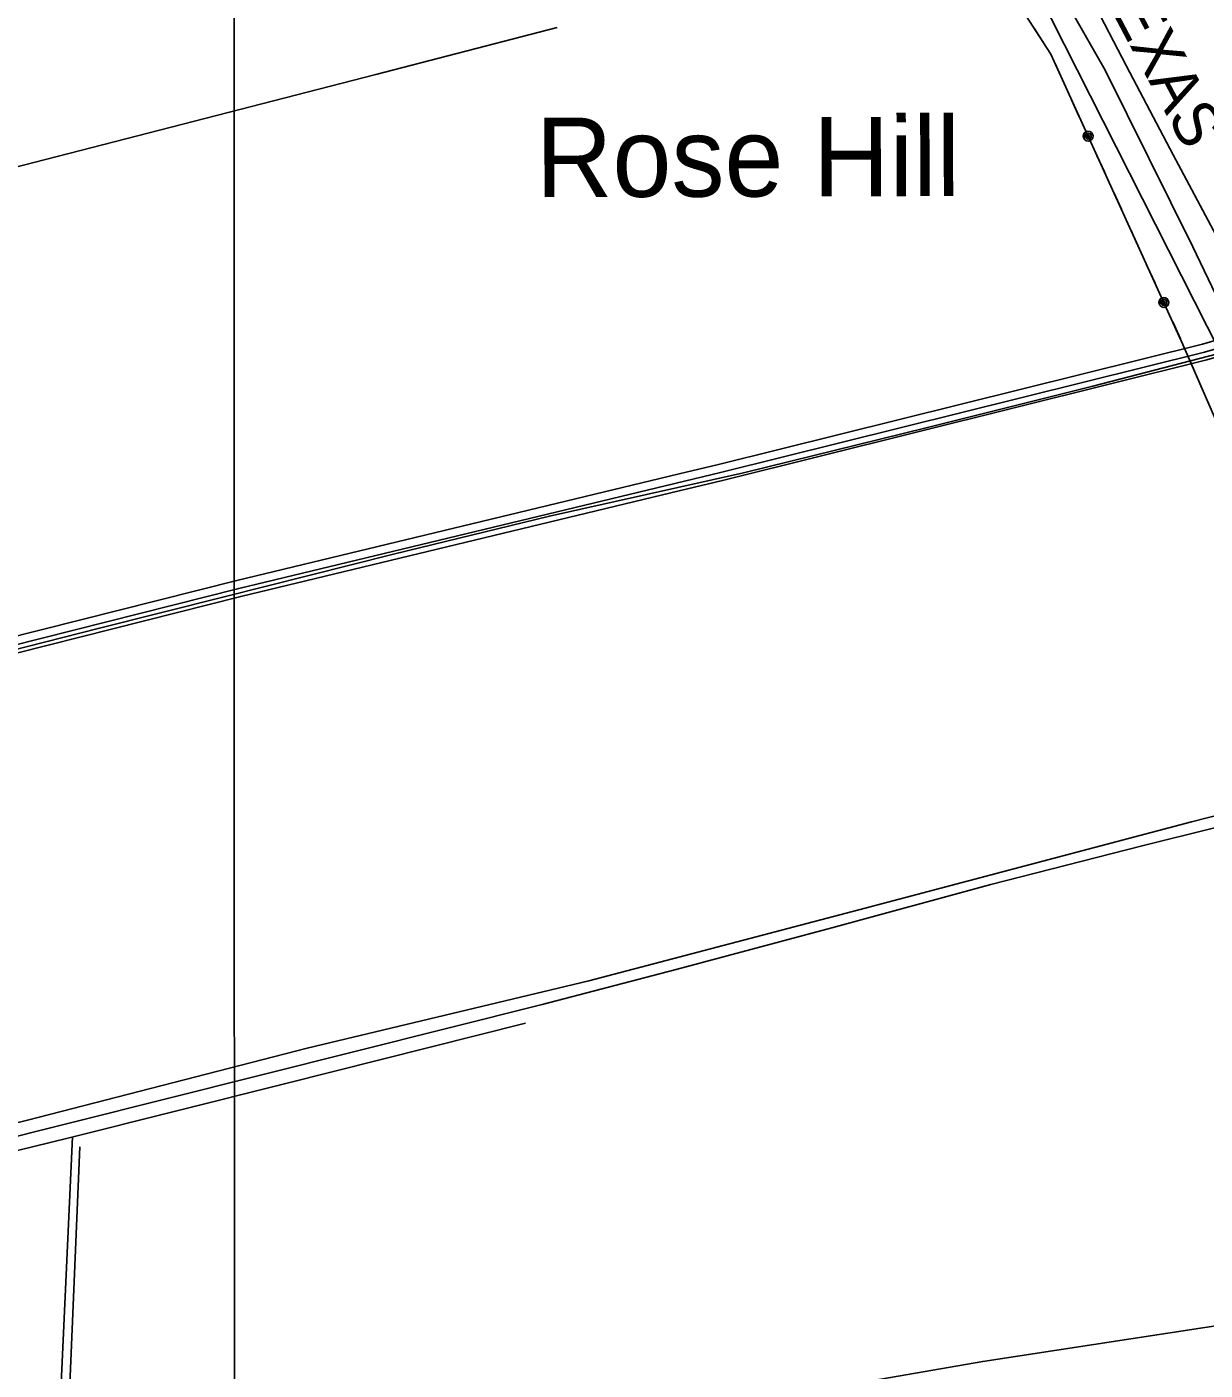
# Model space of a CAD drawing. Extents: x 3279314 to 3317160, y 734079 to 759431.
# Drawn here: x 3285700 to 3287854, y 747608 to 750064 of the extents above; entities that cross this region are included whole.
import ezdxf

# ---------------------------------------------------------------- set-up
doc = ezdxf.new("R2010")
doc.units = 0
for name, color, linetype in [('V-DTCH-CNTR', 7, 'Continuous'), ('V-GRID-MAJR', 7, 'Continuous'), ('V-RAIL-IDEN', 7, 'Continuous'), ('V-RAIL-TRAK', 7, 'Continuous'), ('V-ROAD-CNTR', 7, 'Continuous'), ('V-TOPO-GNAM-IDEN', 7, 'Continuous'), ('V-TOPO-SHOR', 7, 'Continuous'), ('V-UTIL-LINE', 7, 'Continuous')]:
    doc.layers.add(name, color=color, linetype=linetype)

msp = doc.modelspace()

# ---------------------------------------------------------------- linework, layer by layer
at = {"layer": 'V-DTCH-CNTR'}
for points in [[(3287548.6, 750126.7), (3287881.7, 749467.5)], [(3284267.5, 749447.9), (3285298, 749709.1), (3286338, 749976.6), (3286669.5, 750062.4)], [(3284010.5, 748512.5), (3284291.7, 748578.8), (3284554.9, 748643.3), (3284773.9, 748698.4), (3285026.3, 748762), (3285259, 748819.9), (3285507.2, 748881.6), (3285830.5, 748964), (3286060.6, 749022), (3286370.5, 749099.6), (3286655.3, 749169.3), (3287009.9, 749248.2), (3287344, 749330.6), (3287648.4, 749407.1), (3287876.7, 749466)], [(3288144.4, 748690.7), (3287829.2, 748610.7), (3287232.6, 748452.6), (3286727.2, 748319.8), (3286212.8, 748196.5), (3285701.1, 748065.4), (3285223.5, 747948.2)], [(3284277.7, 747564.4), (3284299.7, 747624.6), (3284326, 747652.6), (3284429.2, 747691.6), (3284898.7, 747816.1), (3285287.2, 747912.7), (3285775.3, 748032.5), (3286171, 748131.9), (3286611.5, 748242.2)], [(3285783.6, 748034.5), (3285752.7, 747357.6), (3285703.5, 746323.2)], [(3288515, 747786.8), (3288401, 747768.7), (3287988.8, 747706.9), (3287447.4, 747624.1), (3287015.1, 747549.4), (3286693, 747498.1), (3286342, 747449.4)]]:
    msp.add_lwpolyline(points, dxfattribs=at)
at = {"layer": 'V-GRID-MAJR'}
msp.add_spline([(3286080.7, 739457.2), (3286079.8, 745518), (3286078.9, 751579.8), (3286078, 757641.7), (3286078, 757642.7)], degree=3, dxfattribs=at)
at = {"layer": 'V-RAIL-TRAK'}
msp.add_lwpolyline([(3285473.7, 752351.6), (3285582, 752222.3), (3285718.2, 752077.2), (3285831.5, 751965.7), (3285944.1, 751865.9), (3286063.4, 751766.7), (3286227.8, 751640.5), (3286375.4, 751527.6), (3286483, 751441.6), (3286598.4, 751345.7), (3286698.8, 751256.4), (3286820.4, 751140.5), (3286950.9, 751003.6), (3287044.2, 750902), (3287152.5, 750773.4), (3287268.8, 750624.2), (3287344.8, 750516.4), (3287409.1, 750425.2), (3287522.2, 750246.6), (3287671.2, 749984.4), (3287831.7, 749661.3), (3287928.8, 749458.2)], dxfattribs=at)
at = {"layer": 'V-ROAD-CNTR'}
for points in [[(3287960.7, 749500.7), (3287852.9, 749469.2), (3286968.2, 749249.3), (3286087.6, 749037.1), (3284704.7, 748688)], [(3287960.7, 749500.7), (3287852.9, 749469.2), (3286968.2, 749249.3), (3286087.6, 749037.1), (3284704.7, 748688)], [(3287932.7, 749508.2), (3287848.9, 749483.7), (3286964.6, 749263.8), (3286892.6, 749246.5)], [(3287937.7, 749478.4), (3287856.8, 749454.7), (3286971.7, 749234.7), (3286894.7, 749216.1)], [(3286892.6, 749246.5), (3286084, 749051.7), (3285438.4, 748888.7)], [(3286894.7, 749216.1), (3286091.2, 749022.6), (3285444, 748859.2)]]:
    msp.add_lwpolyline(points, dxfattribs=at)
at = {"layer": 'V-TOPO-SHOR'}
msp.add_line((3285797.3, 748016.7), (3285769.8, 747373.1), dxfattribs=at)
for points in [[(3287959.9, 749509.8), (3287873.9, 749682.1), (3287795.5, 749829.8), (3287710.2, 749991.6), (3287645.9, 750115.5), (3287578.6, 750239.1), (3287556.1, 750287.8)], [(3288232, 748692.8), (3288003.3, 748632.6), (3287738.6, 748566.9), (3287462.5, 748495.9), (3287171.4, 748416.5), (3286884.9, 748340), (3286642, 748276.7)], [(3284215.7, 747658.5), (3284476.8, 747726.6), (3285611.8, 748018.5), (3286642, 748276.7)]]:
    msp.add_lwpolyline(points, dxfattribs=at)
at = {"layer": 'V-UTIL-LINE'}
for points in [[(3288738.4, 746569.3), (3288636.9, 747168.8), (3288472.7, 747753.3), (3288305, 748308.9), (3288066.2, 748903.2), (3287813.4, 749483), (3287572, 750013.5), (3287250.9, 750510.8), (3286873.5, 750937.9), (3286412.5, 751389.7), (3286105.8, 751626.1), (3285807.9, 751895.5), (3285494.3, 752160.6), (3284875.4, 752907.1), (3284538.1, 753405.9), (3283938.7, 754373.8), (3283626.5, 754851.9)], [(3287559.7, 750032.6), (3287541.3, 750061.1)], [(3287593.3, 749966.8), (3287579.2, 749997.7)], [(3287623.9, 749899.4), (3287609.8, 749930.4)], [(3287640.1, 749863.9), (3287638.6, 749861.5), (3287640.9, 749861.6), (3287642.3, 749864), (3287640.8, 749866.5), (3287637.6, 749865.3), (3287635.9, 749860.9), (3287639.1, 749858.1), (3287643.9, 749858.9), (3287645.7, 749863.1), (3287644.8, 749867.5), (3287640.5, 749869.6), (3287635.3, 749867.6), (3287631.9, 749860.2), (3287633.9, 749857.4), (3287636.9, 749855.5), (3287640.4, 749854.9), (3287643.8, 749855.8), (3287646.7, 749857.8), (3287648.5, 749860.8), (3287649.1, 749864.3), (3287648.3, 749867.7), (3287646.2, 749870.5), (3287643.2, 749872.4), (3287639.8, 749872.9), (3287636.4, 749872.1), (3287633.5, 749870.1), (3287631.7, 749867.1), (3287631.1, 749863.6), (3287631.9, 749860.2)], [(3287670.3, 749797.5), (3287656.2, 749828.4)], [(3287701, 749730.1), (3287686.9, 749761.1)], [(3287731.6, 749662.8), (3287717.5, 749693.7)], [(3287762.3, 749595.4), (3287748.2, 749626.4)], [(3287778.4, 749559.9), (3287777, 749557.5), (3287779.3, 749557.6), (3287780.6, 749560), (3287779.1, 749562.5), (3287776, 749561.3), (3287774.2, 749556.9), (3287777.4, 749554.1), (3287782.2, 749554.9), (3287784.1, 749559.1), (3287783.1, 749563.5), (3287778.8, 749565.6), (3287773.7, 749563.6), (3287770.2, 749556.2), (3287772.3, 749553.4), (3287775.3, 749551.5), (3287778.7, 749550.9), (3287782.2, 749551.8), (3287785, 749553.8), (3287786.9, 749556.8), (3287787.4, 749560.3), (3287786.6, 749563.7), (3287784.6, 749566.5), (3287781.6, 749568.4), (3287778.1, 749568.9), (3287774.7, 749568.1), (3287771.9, 749566.1), (3287770, 749563.1), (3287769.4, 749559.6), (3287770.2, 749556.2)], [(3287808.7, 749493.5), (3287794.6, 749524.4)], [(3287838.4, 749425.7), (3287824.8, 749456.9)]]:
    msp.add_lwpolyline(points, dxfattribs=at)

# ---------------------------------------------------------------- texts
at = {"layer": 'V-RAIL-IDEN'}
msp.add_text('TEXAS', height=83, rotation=297.7896, dxfattribs=at).set_placement((3287648.8, 750156.9))
at = {"layer": 'V-TOPO-GNAM-IDEN'}
msp.add_text('Rose Hill', height=145, rotation=0.1349, dxfattribs=at).set_placement((3286630.6, 749752.5))

doc.saveas('drawing.dxf')
